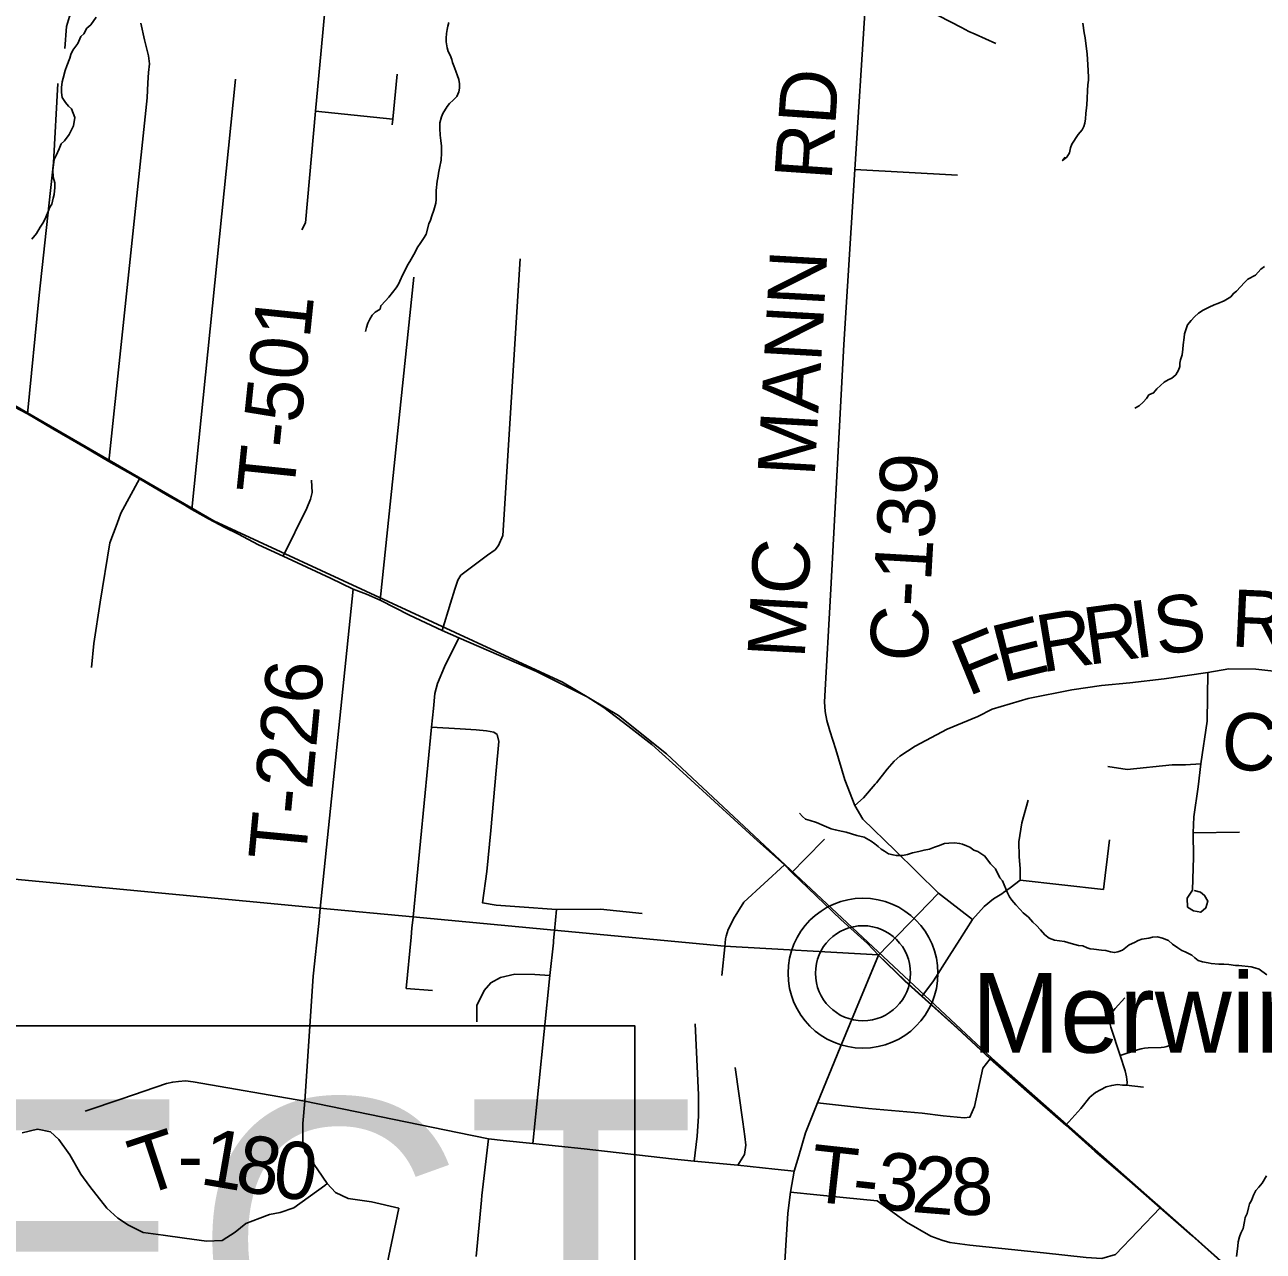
# Model space of a CAD drawing. Extents: x 0 to 34, y 0 to 22.
# Drawn here: x 6.798 to 7.412, y 14.941 to 15.55 of the extents above; entities that cross this region are included whole.
import ezdxf

# ---------------------------------------------------------------- set-up
doc = ezdxf.new("R2010")
doc.units = 0
for name, color, linetype in [('Default', 7, 'Continuous'), ('GM_X_Corporation', 7, 'Continuous'), ('GM_X_County_Road', 7, 'Continuous'), ('GM_X_County_Road_Text', 7, 'Continuous'), ('GM_X_Minor_River', 7, 'Continuous'), ('GM_X_Rail_Line', 7, 'Continuous'), ('GM_X_State_Route', 7, 'Continuous'), ('GM_X_Township', 7, 'Continuous'), ('GM_X_Township_Road', 7, 'Continuous'), ('GM_X_Township_Road_Text', 7, 'Continuous'), ('GM_X_Unincorporated', 7, 'Continuous'), ('GM_X_Unincorporated_Location', 7, 'Continuous'), ('GM_X_Unincorporated_Text', 7, 'Continuous'), ('SH_Text', 7, 'Continuous')]:
    doc.layers.add(name, color=color, linetype=linetype)

msp = doc.modelspace()

# ---------------------------------------------------------------- linework, layer by layer
at = {"layer": 'Default'}
msp.add_lwpolyline([(5.72003, 15.05333), (7.10043, 15.05333), (7.10043, 14.62233), (5.72003, 14.62233)], close=True, dxfattribs=at)
at = {"layer": 'GM_X_Corporation'}
msp.add_lwpolyline([(7.40377, 14.92534), (7.37674, 14.94955), (7.3611, 14.96326), (7.34578, 14.97655), (7.32865, 14.99131), (7.31065, 15.00736), (7.29492, 15.02115), (7.27659, 15.0372), (7.26048, 15.05224), (7.24281, 15.06814), (7.2344, 15.07579), (7.22126, 15.08856), (7.14497, 15.09279), (7.06052, 15.10077), (6.99035, 15.1074), (6.94428, 15.11176), (6.7682, 15.1284), (6.59355, 15.14652), (6.43382, 15.16308)], dxfattribs=at)
at = {"layer": 'GM_X_County_Road'}
for p, q in [((7.18512, 15.13632), (7.19459, 15.14594)), ((7.2512, 15.11913), (7.22961, 15.14023)), ((7.17836, 15.12945), (7.18512, 15.13632)), ((7.22137, 15.0883), (7.2512, 15.11913)), ((7.21001, 15.06083), (7.22137, 15.0883)), ((7.20244, 15.04252), (7.21001, 15.06083))]:
    msp.add_line(p, q, dxfattribs=at)
for points in [[(7.19729, 15.19968), (7.19571, 15.20481), (7.19488, 15.20921), (7.19468, 15.21403), (7.19776, 15.26993), (7.20418, 15.39139), (7.20965, 15.47826), (7.21471, 15.55863), (7.21562, 15.5731), (7.22051, 15.6198), (7.22321, 15.67387)], [(7.21973, 15.1732), (7.22038, 15.17394), (7.22566, 15.18061), (7.22921, 15.18468), (7.23198, 15.18719), (7.23961, 15.19215), (7.25553, 15.20044), (7.27071, 15.20672), (7.27775, 15.21045), (7.29563, 15.21578), (7.31732, 15.21996), (7.33197, 15.22225), (7.34605, 15.22358), (7.36317, 15.22548), (7.38486, 15.22872), (7.39513, 15.23043), (7.40864, 15.23024), (7.43547, 15.22739), (7.49844, 15.22225)], [(7.22961, 15.14023), (7.21363, 15.15584), (7.20964, 15.1626), (7.20462, 15.17541), (7.20017, 15.19035), (7.19729, 15.19968)], [(7.20964, 15.1626), (7.21387, 15.16651), (7.21973, 15.1732)], [(7.16536, 14.7866), (7.16688, 14.81062), (7.16792, 14.82692), (7.16996, 14.85227), (7.17194, 14.88792), (7.17312, 14.90505), (7.17413, 14.92296), (7.17633, 14.9603), (7.17775, 14.9708), (7.17953, 14.98109), (7.1819, 14.98879), (7.1851, 15.0002), (7.19108, 15.01505), (7.20244, 15.04252)]]:
    msp.add_lwpolyline(points, dxfattribs=at)
at = {"layer": 'GM_X_Minor_River'}
for points in [[(6.83332, 15.55379), (6.8306, 15.55003), (6.82867, 15.54836), (6.8271, 15.54553), (6.82556, 15.54423), (6.82417, 15.54083), (6.82164, 15.53746), (6.82066, 15.53538), (6.82025, 15.53349), (6.81866, 15.52972), (6.81786, 15.52745), (6.81685, 15.52367), (6.81644, 15.52178), (6.81601, 15.51893), (6.81597, 15.51646), (6.81631, 15.51399), (6.81798, 15.51149), (6.81947, 15.50975), (6.82097, 15.5084), (6.82188, 15.50629), (6.8226, 15.504), (6.82197, 15.50002), (6.8198, 15.49568), (6.81747, 15.49249), (6.81592, 15.491), (6.81493, 15.48855), (6.81335, 15.48516), (6.81237, 15.48327), (6.81172, 15.47815), (6.81185, 15.47454), (6.81275, 15.47167), (6.81271, 15.4694), (6.81246, 15.46579), (6.81186, 15.46409), (6.81124, 15.46106), (6.81027, 15.45956), (6.80947, 15.45748), (6.80828, 15.45465), (6.8071, 15.4522), (6.80554, 15.44957), (6.80358, 15.44656), (6.80126, 15.44375)], [(7.00816, 15.55129), (7.00775, 15.54939), (7.00734, 15.54769), (7.00712, 15.54579), (7.00689, 15.54352), (7.00686, 15.54162), (7.00738, 15.53857), (7.00792, 15.53685), (7.00884, 15.53493), (7.00976, 15.53283), (7.01011, 15.5313), (7.01066, 15.52977), (7.01175, 15.52709), (7.01247, 15.5248), (7.0132, 15.52288), (7.01355, 15.52079), (7.01351, 15.5187), (7.0131, 15.51681), (7.01211, 15.51454), (7.01037, 15.51267), (7.00863, 15.51099), (7.00746, 15.50949), (7.00532, 15.50611)], [(7.32276, 15.5509), (7.32344, 15.54614), (7.32397, 15.54366), (7.3243, 15.5408), (7.32481, 15.53699), (7.32497, 15.53547), (7.32526, 15.53033), (7.3254, 15.52729), (7.32554, 15.52406), (7.32551, 15.52254), (7.32529, 15.52026), (7.32505, 15.51742), (7.32498, 15.51343), (7.32474, 15.51039), (7.32452, 15.50888), (7.32429, 15.50603), (7.32405, 15.50337), (7.32383, 15.50129), (7.32323, 15.49959), (7.32244, 15.49789), (7.3205, 15.49564), (7.31738, 15.49076), (7.31659, 15.48906), (7.31617, 15.4866), (7.3148, 15.48434), (7.31268, 15.48267), (7.31404, 15.48436)], [(7.00532, 15.50611), (7.00453, 15.50441), (7.00372, 15.50139), (7.00367, 15.49854), (7.004, 15.4953), (7.00433, 15.49264), (7.00466, 15.48978), (7.00461, 15.48655), (7.00436, 15.48295), (7.00353, 15.47897), (7.00311, 15.47651), (7.00289, 15.47499), (7.00247, 15.47253), (7.00201, 15.46778), (7.00194, 15.46341), (7.00172, 15.46152), (7.00071, 15.45812), (6.99971, 15.45528), (6.99911, 15.4532), (6.99832, 15.45132), (6.9969, 15.44621), (6.99592, 15.44452), (6.99397, 15.44151), (6.9928, 15.43982), (6.99084, 15.43606), (6.98888, 15.43267), (6.98771, 15.43079), (6.98672, 15.42872), (6.98535, 15.42608), (6.98396, 15.42288), (6.98318, 15.42137), (6.98201, 15.41949), (6.97851, 15.41499), (6.97677, 15.41312), (6.97445, 15.41069), (6.97423, 15.40899), (6.97173, 15.40751), (6.97018, 15.40602), (6.96901, 15.40395), (6.96803, 15.40206), (6.96742, 15.39979), (6.96682, 15.39791)], [(7.41293, 15.43018), (7.41101, 15.42888), (7.40849, 15.42589), (7.40465, 15.42386), (7.40291, 15.42218), (7.39904, 15.41788), (7.3975, 15.41677), (7.39614, 15.41508), (7.3946, 15.41416), (7.39287, 15.41305), (7.38981, 15.41177), (7.3879, 15.41105), (7.38541, 15.40995), (7.38253, 15.40848), (7.38023, 15.407), (7.3781, 15.40514), (7.37655, 15.40327), (7.37462, 15.40121), (7.37382, 15.39875), (7.37321, 15.39667), (7.37299, 15.39497), (7.37255, 15.39118), (7.37232, 15.38909)], [(7.37232, 15.38909), (7.37209, 15.38624), (7.37128, 15.38379), (7.37088, 15.38208), (7.37085, 15.38056), (7.37025, 15.37868), (7.36888, 15.37642), (7.36695, 15.37474), (7.36503, 15.37383), (7.36311, 15.37272), (7.36138, 15.37104), (7.35945, 15.36936), (7.35789, 15.36749), (7.35559, 15.36639), (7.35443, 15.3647), (7.35268, 15.36283), (7.35075, 15.36097), (7.34864, 15.35986)], [(7.2107, 15.14774), (7.2054, 15.14935), (7.2037, 15.14976), (7.19991, 15.15059), (7.19783, 15.15101), (7.19443, 15.15259), (7.19066, 15.15417), (7.18744, 15.15518), (7.18517, 15.15579), (7.18367, 15.15715), (7.18218, 15.15888)], [(7.41408, 15.07861), (7.41032, 15.08133), (7.40805, 15.08213), (7.40635, 15.08254), (7.40009, 15.08322), (7.39857, 15.08325), (7.39515, 15.08369), (7.39269, 15.08392), (7.39022, 15.08397), (7.38642, 15.08422), (7.3849, 15.08463), (7.38206, 15.08506), (7.37998, 15.08567), (7.37829, 15.08703), (7.37679, 15.08838), (7.37359, 15.08996), (7.37189, 15.09075), (7.36982, 15.09193), (7.36719, 15.09387), (7.36532, 15.09562), (7.3623, 15.09681), (7.35984, 15.09742), (7.35736, 15.09728), (7.35545, 15.09674), (7.35202, 15.09623), (7.3503, 15.09569), (7.34838, 15.09458), (7.3457, 15.09349), (7.34243, 15.09089), (7.34013, 15.08998), (7.33841, 15.08963), (7.33652, 15.09004), (7.33425, 15.09065), (7.33197, 15.09088), (7.32818, 15.09132), (7.32647, 15.09155), (7.32496, 15.09195), (7.32269, 15.09294), (7.32061, 15.09317), (7.31701, 15.09418), (7.31361, 15.09519), (7.30868, 15.09585), (7.30603, 15.09684), (7.30397, 15.0984), (7.30173, 15.10091), (7.29986, 15.10304), (7.29799, 15.10478), (7.29575, 15.10729), (7.29313, 15.10943), (7.29163, 15.11097), (7.28958, 15.11329), (7.28753, 15.11561), (7.28641, 15.11734), (7.28531, 15.11925), (7.28293, 15.12519), (7.28163, 15.12673), (7.27942, 15.13114), (7.27699, 15.13366), (7.27421, 15.13751), (7.27063, 15.13985), (7.26874, 15.14045), (7.26668, 15.14201), (7.26498, 15.14261), (7.26309, 15.1434), (7.26158, 15.14381), (7.25911, 15.14404), (7.25625, 15.1439), (7.25416, 15.14375), (7.2511, 15.14266), (7.24919, 15.14193), (7.2467, 15.14103), (7.24403, 15.1405), (7.24136, 15.13979), (7.23831, 15.13908), (7.23582, 15.13837), (7.23334, 15.13784), (7.23011, 15.1379), (7.22859, 15.13811), (7.22632, 15.13872), (7.22444, 15.1399), (7.22275, 15.14088), (7.22125, 15.14223), (7.21956, 15.14359), (7.21768, 15.14496), (7.2143, 15.14692), (7.2107, 15.14774)], [(7.41392, 14.97881), (7.41177, 14.97524), (7.41003, 14.97318), (7.40867, 14.97149), (7.40749, 14.96923), (7.40649, 14.96659), (7.40552, 14.96489), (7.40491, 14.963), (7.40429, 14.96016), (7.40331, 14.95809), (7.4029, 14.95619), (7.40227, 14.95278), (7.40109, 14.95033), (7.40049, 14.94863), (7.39988, 14.94617), (7.39965, 14.94389), (7.39899, 14.93877)]]:
    msp.add_lwpolyline(points, dxfattribs=at)
at = {"layer": 'GM_X_Rail_Line'}
msp.add_lwpolyline([(8.09411, 14.30513), (7.91188, 14.48462), (7.73883, 14.62661), (7.37583, 14.95031), (7.27768, 15.03727), (7.11629, 15.18835), (7.09242, 15.20728), (7.06464, 15.22387), (6.89163, 15.30383), (6.63068, 15.45516), (6.60772, 15.46474), (6.58368, 15.4712), (6.35418, 15.49636), (6.26415, 15.50162), (6.17974, 15.50653), (6.14837, 15.51701), (6.12521, 15.53414), (6.05954, 15.61782), (6.04079, 15.63718), (6.02351, 15.65035), (5.8776, 15.71198), (5.85703, 15.71911), (5.83342, 15.72349), (5.69367, 15.73607)], dxfattribs=at)
at = {"layer": 'GM_X_State_Route'}
for points in [[(6.78947, 15.36208), (6.79916, 15.35701), (6.81183, 15.34955), (6.82783, 15.34022), (6.83959, 15.33333), (6.84893, 15.32799), (6.85467, 15.3247), (6.86851, 15.31668), (6.87633, 15.31212)], [(6.87633, 15.31212), (6.88067, 15.30959), (6.88894, 15.30486), (6.89704, 15.30064), (6.9035, 15.29748), (6.91372, 15.29199), (6.92597, 15.28638), (6.94953, 15.27541), (6.96076, 15.27003), (6.96743, 15.26746), (6.97409, 15.26453), (6.98866, 15.25716), (7.00495, 15.24942), (7.01312, 15.24592), (7.05174, 15.22906), (7.06358, 15.22315), (7.0769, 15.21663), (7.08518, 15.21131), (7.09702, 15.20213), (7.10886, 15.19296), (7.12425, 15.17905), (7.14201, 15.16277), (7.16133, 15.14517), (7.17477, 15.13317), (7.17836, 15.12945), (7.20274, 15.10604), (7.21593, 15.09422), (7.22137, 15.0883)], [(7.22137, 15.0883), (7.23452, 15.07553), (7.24293, 15.06788), (7.2606, 15.05198), (7.27671, 15.03694), (7.29503, 15.02089), (7.31432, 15.00393), (7.32877, 14.99105), (7.34589, 14.97629), (7.36121, 14.963), (7.37686, 14.94929), (7.40388, 14.92508), (7.40973, 14.91998), (7.4242, 14.90733), (7.44471, 14.88939), (7.44838, 14.88608), (7.46632, 14.8699), (7.47934, 14.85866)]]:
    msp.add_lwpolyline(points, dxfattribs=at)
at = {"layer": 'GM_X_Township'}
msp.add_lwpolyline([(7.40377, 14.92534), (7.37674, 14.94955), (7.3611, 14.96326), (7.34578, 14.97655), (7.32865, 14.99131), (7.31065, 15.00736), (7.29492, 15.02115), (7.27659, 15.0372), (7.26048, 15.05224), (7.24281, 15.06814), (7.2344, 15.07579), (7.22126, 15.08856), (7.14497, 15.09279), (7.06052, 15.10077), (6.99035, 15.1074), (6.94428, 15.11176), (6.7682, 15.1284), (6.59355, 15.14652), (6.43382, 15.16308)], dxfattribs=at)
at = {"layer": 'GM_X_Township_Road'}
for p, q in [((7.26935, 15.54543), (7.2796, 15.54082)), ((6.88067, 15.30959), (6.90234, 15.52312)), ((6.94206, 15.5072), (6.9804, 15.50333)), ((7.20965, 15.47826), (7.26065, 15.47548)), ((6.97409, 15.26453), (6.99083, 15.42489)), ((7.37744, 15.149), (7.40046, 15.14938)), ((7.3345, 15.1332), (7.33597, 15.14553)), ((7.29161, 15.12553), (7.33305, 15.12094)), ((7.2512, 15.11913), (7.26803, 15.10608))]:
    msp.add_line(p, q, dxfattribs=at)
for points in [[(6.94486, 15.53737), (6.95715, 15.67012), (6.95576, 15.67792)], [(6.81771, 15.53831), (6.81851, 15.5493), (6.82003, 15.55422), (6.82321, 15.55955), (6.82598, 15.56471), (6.82734, 15.56958), (6.82831, 15.57275), (6.83034, 15.58091), (6.83131, 15.58442), (6.83216, 15.58969), (6.83261, 15.59484), (6.8321, 15.60085), (6.83018, 15.61105), (6.82887, 15.61818), (6.82771, 15.62171)], [(7.21562, 15.5731), (7.2514, 15.55453), (7.26255, 15.54874)], [(6.85928, 15.52633), (6.85966, 15.53079), (6.85922, 15.53473), (6.85729, 15.54267), (6.85536, 15.55084)], [(7.26255, 15.54874), (7.26627, 15.54681), (7.26935, 15.54543)], [(6.93536, 15.4484), (6.93714, 15.45174), (6.94206, 15.5072), (6.94486, 15.53737)], [(6.79916, 15.35701), (6.80501, 15.41595), (6.81206, 15.4816), (6.81431, 15.5209)], [(6.83959, 15.33333), (6.85848, 15.51379), (6.85885, 15.52136), (6.85928, 15.52633)], [(6.98007, 15.50047), (6.9804, 15.50333), (6.98261, 15.52563)], [(7.00495, 15.24942), (7.00911, 15.26301), (7.0112, 15.26998), (7.01265, 15.2745), (7.01423, 15.27692), (7.02739, 15.28682), (7.03125, 15.28956), (7.03283, 15.29161), (7.03505, 15.29668), (7.04356, 15.43391)], [(6.83092, 15.2311), (6.83217, 15.24305), (6.83522, 15.26354), (6.84006, 15.29293), (6.84359, 15.30258), (6.84555, 15.30773), (6.85467, 15.3247)], [(6.92597, 15.28638), (6.93771, 15.3102), (6.93951, 15.31468), (6.94038, 15.31798), (6.94014, 15.32411)], [(6.94364, 15.10409), (6.9444, 15.1115), (6.96076, 15.27003)], [(7.01312, 15.24592), (7.0061, 15.23151), (7.00256, 15.22325), (7.0013, 15.21822), (7.00061, 15.2108), (6.9996, 15.2015), (6.99047, 15.10714), (6.98994, 15.10169)], [(7.38486, 15.22872), (7.38448, 15.20455), (7.38134, 15.18325), (7.37991, 15.17183), (7.37782, 15.15709), (7.37744, 15.149), (7.37763, 15.13702), (7.37724, 15.12054), (7.37446, 15.11657), (7.37474, 15.11219), (7.37761, 15.11031), (7.38128, 15.10966), (7.38384, 15.11178), (7.38477, 15.1151), (7.38319, 15.11801), (7.38111, 15.11955), (7.37796, 15.12044)], [(6.9996, 15.2015), (7.0138, 15.20061), (7.02182, 15.20014), (7.02685, 15.19967), (7.03047, 15.19896), (7.0322, 15.19786), (7.03298, 15.19432), (7.03165, 15.17994), (7.02905, 15.1503), (7.02701, 15.12986), (7.02497, 15.11429), (7.03173, 15.11319), (7.04336, 15.11241), (7.0616, 15.11099), (7.08346, 15.11115), (7.10421, 15.1091)], [(7.3352, 15.18192), (7.34472, 15.18058), (7.36707, 15.18277), (7.37373, 15.18277), (7.38134, 15.18325)], [(7.28344, 15.11938), (7.28665, 15.12181), (7.29161, 15.12553), (7.29161, 15.13119), (7.2912, 15.13739), (7.29106, 15.14456), (7.29258, 15.15408), (7.29563, 15.16531)], [(7.14589, 15.09781), (7.14687, 15.10106), (7.14778, 15.10298), (7.14938, 15.10635), (7.15463, 15.11474), (7.17477, 15.13317)], [(7.33305, 15.12094), (7.33421, 15.13073), (7.3345, 15.1332)], [(7.24293, 15.06788), (7.2487, 15.07554), (7.2564, 15.08781), (7.26179, 15.09612), (7.26803, 15.10608), (7.27382, 15.11257), (7.27851, 15.11629), (7.28264, 15.11877), (7.28344, 15.11938)], [(7.06007, 15.0945), (7.06018, 15.09558), (7.06064, 15.10051), (7.0616, 15.11099)], [(6.9367, 15.01583), (6.94094, 15.07794), (6.94364, 15.10409)], [(6.98994, 15.10169), (6.98951, 15.09722), (6.98709, 15.07186), (7.00008, 15.07076)], [(7.14362, 15.07834), (7.14508, 15.09253), (7.1455, 15.09651), (7.14589, 15.09781)], [(7.04995, 14.99497), (7.0583, 15.07829), (7.06007, 15.0945)], [(7.0583, 15.07829), (7.05086, 15.07872), (7.041, 15.07892), (7.03393, 15.07734), (7.02905, 15.07467), (7.02575, 15.0709), (7.02214, 15.06335), (7.02215, 15.05528)], [(7.34458, 15.02386), (7.34468, 15.02509), (7.34465, 15.02658), (7.34448, 15.02805), (7.34417, 15.0295), (7.34371, 15.03091), (7.34123, 15.03856), (7.33669, 15.05257), (7.33635, 15.05396), (7.33623, 15.05539), (7.33632, 15.05682), (7.33663, 15.05822), (7.33714, 15.05956), (7.33785, 15.0608), (7.33875, 15.06193), (7.34356, 15.06712)], [(7.13001, 14.98611), (7.13145, 14.99853), (7.13206, 15.0084), (7.13213, 15.01904), (7.13051, 15.05424)], [(7.34123, 15.03856), (7.34995, 15.04139), (7.35167, 15.04186), (7.35342, 15.04216), (7.3552, 15.0423), (7.36162, 15.04251), (7.36306, 15.04265), (7.36446, 15.043), (7.3658, 15.04353), (7.36705, 15.04425)], [(7.19108, 15.01505), (7.2165, 15.01233), (7.24313, 15.00986), (7.2534, 15.00868), (7.26389, 15.00759), (7.26674, 15.00788), (7.26908, 15.01327), (7.27314, 15.03224), (7.27671, 15.03694)], [(7.15168, 14.98409), (7.15489, 14.9894), (7.15563, 14.99398), (7.15514, 14.9983), (7.15409, 15.00566), (7.15032, 15.0326)], [(6.82785, 15.01091), (6.84599, 15.01708), (6.86821, 15.02465), (6.87126, 15.02533), (6.87411, 15.02563), (6.87753, 15.02592), (6.88131, 15.02544), (6.9367, 15.01583)], [(7.31432, 15.00393), (7.32172, 15.0123), (7.32624, 15.01781), (7.32899, 15.02026), (7.33154, 15.02154), (7.33439, 15.02302), (7.33715, 15.0237), (7.3399, 15.0241), (7.34245, 15.0239), (7.34422, 15.0239), (7.35287, 15.02292)], [(6.9367, 15.01583), (6.93582, 15.00485), (6.93582, 14.99603), (6.93682, 14.99109), (6.94326, 14.98178), (6.94793, 14.97496), (6.95192, 14.97065), (6.95835, 14.96765), (6.96987, 14.96588), (6.98336, 14.96273), (6.97767, 14.93517)], [(6.9367, 15.01583), (7.01257, 15.00034), (7.02795, 14.99713), (7.03518, 14.99632), (7.04995, 14.99497), (7.07536, 14.99219), (7.11874, 14.98736), (7.13001, 14.98611), (7.15168, 14.98409), (7.16991, 14.98211), (7.17953, 14.98109)], [(6.79649, 15.00013), (6.80408, 15.00194), (6.81051, 15.00075), (6.8148, 14.99688), (6.82016, 14.98919), (6.82567, 14.97959), (6.83012, 14.97363), (6.83856, 14.96287), (6.84398, 14.95778), (6.84923, 14.95433), (6.85662, 14.95072), (6.86647, 14.94941), (6.87714, 14.94793), (6.88798, 14.94645), (6.89569, 14.94678), (6.90229, 14.95093), (6.90748, 14.95521), (6.91441, 14.95778), (6.91917, 14.95959), (6.92459, 14.96057), (6.93132, 14.96303), (6.94673, 14.97405), (6.94793, 14.97496)], [(7.02178, 14.93886), (7.02443, 14.96676), (7.02465, 14.96905), (7.02795, 14.99713)], [(7.36121, 14.963), (7.33893, 14.93986), (7.33218, 14.93782), (7.32436, 14.93836), (7.30325, 14.94061), (7.26672, 14.94436), (7.25686, 14.94575), (7.25279, 14.94693), (7.24743, 14.94886), (7.23533, 14.95582), (7.22858, 14.96086), (7.22076, 14.96643), (7.20383, 14.96804), (7.17775, 14.9708)]]:
    msp.add_lwpolyline(points, dxfattribs=at)
at = {"layer": 'GM_X_Unincorporated'}
for radius in [0.0372, 0.02358]:
    msp.add_circle((7.21369, 15.07939), radius, dxfattribs=at)
at = {"layer": 'GM_X_Unincorporated_Location'}
msp.add_line((7.21369, 15.07939), (7.21369, 15.07939), dxfattribs=at)

# ---------------------------------------------------------------- texts
at = {"layer": 'GM_X_County_Road_Text'}
for s, height, rotation, p in [('RD', 0.028409, 86.05513, (7.19806, 15.47244)), ('MANN', 0.028409, 86.75993, (7.1897, 15.32552)), ('C-139', 0.028409, 86.69889, (7.24515, 15.23341)), ('MC', 0.028409, 86.91775, (7.18471, 15.23519)), ('R', 0.02841, 357.36465, (7.39594, 15.2416)), ('R', 0.02841, 7.81052, (7.32531, 15.23235)), ('I', 0.02841, 7.71173, (7.34841, 15.23552)), ('S', 0.02841, 7.7061, (7.35997, 15.23708)), ('R', 0.02841, 9.37763, (7.30249, 15.22858)), ('F', 0.02841, 22.19845, (7.26574, 15.21662)), ('E', 0.02841, 14.07366, (7.28248, 15.22353)), ('C-381', 0.028409, 355.62134, (7.39068, 15.18119))]:
    msp.add_text(s, height=height, rotation=rotation, dxfattribs=at).set_placement(p)
at = {"layer": 'GM_X_Township_Road_Text'}
for s, height, rotation, p in [('T-501', 0.028409, 84.09396, (6.93116, 15.31618)), ('T-226', 0.028409, 84.59255, (6.93701, 15.13436)), ('T', 0.02841, 18.18288, (6.85584, 14.96857)), ('1', 0.02841, 350.18435, (6.88407, 14.9749)), ('8', 0.02841, 350.24299, (6.90134, 14.97191)), ('0', 0.02841, 352.95768, (6.92004, 14.96873)), ('T', 0.02841, 353.70477, (7.18638, 14.9664)), ('-', 0.02841, 359.81266, (6.87366, 14.97483)), ('3', 0.02841, 354.12736, (7.21933, 14.96278)), ('2', 0.02841, 355.47524, (7.23747, 14.96093)), ('8', 0.02841, 359.76767, (7.25723, 14.95945)), ('-', 0.02841, 353.78981, (7.20755, 14.96407))]:
    msp.add_text(s, height=height, rotation=rotation, dxfattribs=at).set_placement(p)
at = {"layer": 'GM_X_Unincorporated_Text'}
msp.add_text('Merwin', height=0.039489, rotation=0.00001, dxfattribs=at).set_placement((7.26753, 15.03998))
at = {"layer": 'SH_Text'}
msp.add_text('END PROJECT', height=0.1399997, dxfattribs=at).set_placement((5.80995, 14.87687))

doc.saveas('drawing.dxf')
